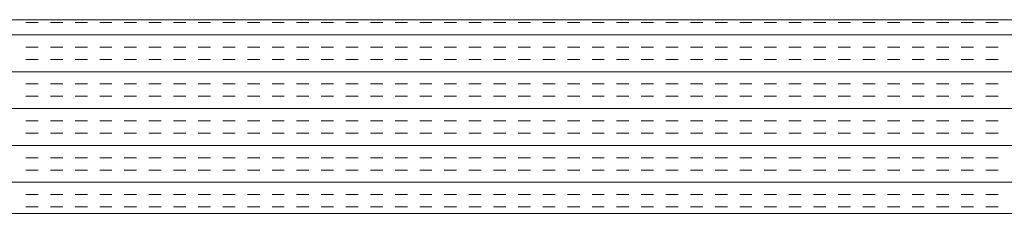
# Model space of a CAD drawing. Extents: x 3940905 to 4145695, y 925352 to 1109797.
# Tile 493 of 656: x 4007524 to 4007778, y 1099910 to 1099960. Entities that reach past the tile are written whole.
import ezdxf

# ---------------------------------------------------------------- set-up
doc = ezdxf.new("R2010")
doc.units = 0
doc.header["$LTSCALE"] = 750
doc.header["$MEASUREMENT"] = 0
doc.layers.add('CKD Equipments', color=252, linetype='CONTINUOUS', lineweight=0)

msp = doc.modelspace()

# ---------------------------------------------------------------- linework, layer by layer
at = {"layer": 'CKD Equipments'}
for p, q in [((4007266.16, 1099960.1), (4007984.16, 1099960.1)), ((4007216.16, 1099910.1), (4008034.16, 1099910.1))]:
    msp.add_line(p, q, dxfattribs=at)
at = {"layer": 'CKD Equipments', "color": 4, "linetype": 'Continuous'}
for p, q in [((4007526.03, 1099959.38), (4007529.2, 1099959.38)), ((4007532.38, 1099959.38), (4007535.55, 1099959.38)), ((4007538.73, 1099959.38), (4007541.9, 1099959.38)), ((4007545.08, 1099959.38), (4007548.25, 1099959.38)), ((4007551.43, 1099959.38), (4007554.6, 1099959.38)), ((4007557.78, 1099959.38), (4007560.95, 1099959.38)), ((4007564.13, 1099959.38), (4007567.3, 1099959.38)), ((4007570.48, 1099959.38), (4007573.65, 1099959.38)), ((4007576.83, 1099959.38), (4007580, 1099959.38)), ((4007583.18, 1099959.38), (4007586.35, 1099959.38)), ((4007589.53, 1099959.38), (4007592.7, 1099959.38)), ((4007595.88, 1099959.38), (4007599.05, 1099959.38)), ((4007602.23, 1099959.38), (4007605.4, 1099959.38)), ((4007608.58, 1099959.38), (4007611.75, 1099959.38)), ((4007614.93, 1099959.38), (4007618.1, 1099959.38)), ((4007621.28, 1099959.38), (4007624.45, 1099959.38)), ((4007627.63, 1099959.38), (4007630.8, 1099959.38)), ((4007633.98, 1099959.38), (4007637.15, 1099959.38)), ((4007640.33, 1099959.38), (4007643.5, 1099959.38)), ((4007646.68, 1099959.38), (4007649.85, 1099959.38)), ((4007653.03, 1099959.38), (4007656.2, 1099959.38)), ((4007659.38, 1099959.38), (4007662.55, 1099959.38)), ((4007665.73, 1099959.38), (4007668.9, 1099959.38)), ((4007672.08, 1099959.38), (4007675.25, 1099959.38)), ((4007678.43, 1099959.38), (4007681.6, 1099959.38)), ((4007684.78, 1099959.38), (4007687.95, 1099959.38)), ((4007691.13, 1099959.38), (4007694.3, 1099959.38)), ((4007697.48, 1099959.38), (4007700.65, 1099959.38)), ((4007703.83, 1099959.38), (4007707, 1099959.38)), ((4007710.18, 1099959.38), (4007713.35, 1099959.38)), ((4007716.53, 1099959.38), (4007719.7, 1099959.38)), ((4007722.88, 1099959.38), (4007726.05, 1099959.38)), ((4007729.23, 1099959.38), (4007732.4, 1099959.38)), ((4007735.58, 1099959.38), (4007738.75, 1099959.38)), ((4007741.93, 1099959.38), (4007745.1, 1099959.38)), ((4007748.28, 1099959.38), (4007751.45, 1099959.38)), ((4007754.63, 1099959.38), (4007757.8, 1099959.38)), ((4007760.98, 1099959.38), (4007764.15, 1099959.38)), ((4007767.33, 1099959.38), (4007770.5, 1099959.38)), ((4007773.68, 1099959.38), (4007776.85, 1099959.38)), ((4007216.16, 1099956.21), (4008034.16, 1099956.21)), ((4007526.03, 1099953.03), (4007529.2, 1099953.03)), ((4007532.38, 1099953.03), (4007535.55, 1099953.03)), ((4007538.73, 1099953.03), (4007541.9, 1099953.03)), ((4007545.08, 1099953.03), (4007548.25, 1099953.03)), ((4007551.43, 1099953.03), (4007554.6, 1099953.03)), ((4007557.78, 1099953.03), (4007560.95, 1099953.03)), ((4007564.13, 1099953.03), (4007567.3, 1099953.03)), ((4007570.48, 1099953.03), (4007573.65, 1099953.03)), ((4007576.83, 1099953.03), (4007580, 1099953.03)), ((4007583.18, 1099953.03), (4007586.35, 1099953.03)), ((4007589.53, 1099953.03), (4007592.7, 1099953.03)), ((4007595.88, 1099953.03), (4007599.05, 1099953.03)), ((4007602.23, 1099953.03), (4007605.4, 1099953.03)), ((4007608.58, 1099953.03), (4007611.75, 1099953.03)), ((4007614.93, 1099953.03), (4007618.1, 1099953.03)), ((4007621.28, 1099953.03), (4007624.45, 1099953.03)), ((4007627.63, 1099953.03), (4007630.8, 1099953.03)), ((4007633.98, 1099953.03), (4007637.15, 1099953.03)), ((4007640.33, 1099953.03), (4007643.5, 1099953.03)), ((4007646.68, 1099953.03), (4007649.85, 1099953.03)), ((4007653.03, 1099953.03), (4007656.2, 1099953.03)), ((4007659.38, 1099953.03), (4007662.55, 1099953.03)), ((4007665.73, 1099953.03), (4007668.9, 1099953.03)), ((4007672.08, 1099953.03), (4007675.25, 1099953.03)), ((4007678.43, 1099953.03), (4007681.6, 1099953.03)), ((4007684.78, 1099953.03), (4007687.95, 1099953.03)), ((4007691.13, 1099953.03), (4007694.3, 1099953.03)), ((4007697.48, 1099953.03), (4007700.65, 1099953.03)), ((4007703.83, 1099953.03), (4007707, 1099953.03)), ((4007710.18, 1099953.03), (4007713.35, 1099953.03)), ((4007716.53, 1099953.03), (4007719.7, 1099953.03)), ((4007722.88, 1099953.03), (4007726.05, 1099953.03)), ((4007729.23, 1099953.03), (4007732.4, 1099953.03)), ((4007735.58, 1099953.03), (4007738.75, 1099953.03)), ((4007741.93, 1099953.03), (4007745.1, 1099953.03)), ((4007748.28, 1099953.03), (4007751.45, 1099953.03)), ((4007754.63, 1099953.03), (4007757.8, 1099953.03)), ((4007760.98, 1099953.03), (4007764.15, 1099953.03)), ((4007767.33, 1099953.03), (4007770.5, 1099953.03)), ((4007773.68, 1099953.03), (4007776.85, 1099953.03)), ((4007526.03, 1099949.86), (4007529.2, 1099949.86)), ((4007532.38, 1099949.86), (4007535.55, 1099949.86)), ((4007538.73, 1099949.86), (4007541.9, 1099949.86)), ((4007545.08, 1099949.86), (4007548.25, 1099949.86)), ((4007551.43, 1099949.86), (4007554.6, 1099949.86)), ((4007557.78, 1099949.86), (4007560.95, 1099949.86)), ((4007564.13, 1099949.86), (4007567.3, 1099949.86)), ((4007570.48, 1099949.86), (4007573.65, 1099949.86)), ((4007576.83, 1099949.86), (4007580, 1099949.86)), ((4007583.18, 1099949.86), (4007586.35, 1099949.86)), ((4007589.53, 1099949.86), (4007592.7, 1099949.86)), ((4007595.88, 1099949.86), (4007599.05, 1099949.86)), ((4007602.23, 1099949.86), (4007605.4, 1099949.86)), ((4007608.58, 1099949.86), (4007611.75, 1099949.86)), ((4007614.93, 1099949.86), (4007618.1, 1099949.86)), ((4007621.28, 1099949.86), (4007624.45, 1099949.86)), ((4007627.63, 1099949.86), (4007630.8, 1099949.86)), ((4007633.98, 1099949.86), (4007637.15, 1099949.86)), ((4007640.33, 1099949.86), (4007643.5, 1099949.86)), ((4007646.68, 1099949.86), (4007649.85, 1099949.86)), ((4007653.03, 1099949.86), (4007656.2, 1099949.86)), ((4007659.38, 1099949.86), (4007662.55, 1099949.86)), ((4007665.73, 1099949.86), (4007668.9, 1099949.86)), ((4007672.08, 1099949.86), (4007675.25, 1099949.86)), ((4007678.43, 1099949.86), (4007681.6, 1099949.86)), ((4007684.78, 1099949.86), (4007687.95, 1099949.86)), ((4007691.13, 1099949.86), (4007694.3, 1099949.86)), ((4007697.48, 1099949.86), (4007700.65, 1099949.86)), ((4007703.83, 1099949.86), (4007707, 1099949.86)), ((4007710.18, 1099949.86), (4007713.35, 1099949.86)), ((4007716.53, 1099949.86), (4007719.7, 1099949.86)), ((4007722.88, 1099949.86), (4007726.05, 1099949.86)), ((4007729.23, 1099949.86), (4007732.4, 1099949.86)), ((4007735.58, 1099949.86), (4007738.75, 1099949.86)), ((4007741.93, 1099949.86), (4007745.1, 1099949.86)), ((4007748.28, 1099949.86), (4007751.45, 1099949.86)), ((4007754.63, 1099949.86), (4007757.8, 1099949.86)), ((4007760.98, 1099949.86), (4007764.15, 1099949.86)), ((4007767.33, 1099949.86), (4007770.5, 1099949.86)), ((4007773.68, 1099949.86), (4007776.85, 1099949.86)), ((4007216.16, 1099946.68), (4008034.16, 1099946.68)), ((4007526.03, 1099943.51), (4007529.2, 1099943.51)), ((4007532.38, 1099943.51), (4007535.55, 1099943.51)), ((4007538.73, 1099943.51), (4007541.9, 1099943.51)), ((4007545.08, 1099943.51), (4007548.25, 1099943.51)), ((4007551.43, 1099943.51), (4007554.6, 1099943.51)), ((4007557.78, 1099943.51), (4007560.95, 1099943.51)), ((4007564.13, 1099943.51), (4007567.3, 1099943.51)), ((4007570.48, 1099943.51), (4007573.65, 1099943.51)), ((4007576.83, 1099943.51), (4007580, 1099943.51)), ((4007583.18, 1099943.51), (4007586.35, 1099943.51)), ((4007589.53, 1099943.51), (4007592.7, 1099943.51)), ((4007595.88, 1099943.51), (4007599.05, 1099943.51)), ((4007602.23, 1099943.51), (4007605.4, 1099943.51)), ((4007608.58, 1099943.51), (4007611.75, 1099943.51)), ((4007614.93, 1099943.51), (4007618.1, 1099943.51)), ((4007621.28, 1099943.51), (4007624.45, 1099943.51)), ((4007627.63, 1099943.51), (4007630.8, 1099943.51)), ((4007633.98, 1099943.51), (4007637.15, 1099943.51)), ((4007640.33, 1099943.51), (4007643.5, 1099943.51)), ((4007646.68, 1099943.51), (4007649.85, 1099943.51)), ((4007653.03, 1099943.51), (4007656.2, 1099943.51)), ((4007659.38, 1099943.51), (4007662.55, 1099943.51)), ((4007665.73, 1099943.51), (4007668.9, 1099943.51)), ((4007672.08, 1099943.51), (4007675.25, 1099943.51)), ((4007678.43, 1099943.51), (4007681.6, 1099943.51)), ((4007684.78, 1099943.51), (4007687.95, 1099943.51)), ((4007691.13, 1099943.51), (4007694.3, 1099943.51)), ((4007697.48, 1099943.51), (4007700.65, 1099943.51)), ((4007703.83, 1099943.51), (4007707, 1099943.51)), ((4007710.18, 1099943.51), (4007713.35, 1099943.51)), ((4007716.53, 1099943.51), (4007719.7, 1099943.51)), ((4007722.88, 1099943.51), (4007726.05, 1099943.51)), ((4007729.23, 1099943.51), (4007732.4, 1099943.51)), ((4007735.58, 1099943.51), (4007738.75, 1099943.51)), ((4007741.93, 1099943.51), (4007745.1, 1099943.51)), ((4007748.28, 1099943.51), (4007751.45, 1099943.51)), ((4007754.63, 1099943.51), (4007757.8, 1099943.51)), ((4007760.98, 1099943.51), (4007764.15, 1099943.51)), ((4007767.33, 1099943.51), (4007770.5, 1099943.51)), ((4007773.68, 1099943.51), (4007776.85, 1099943.51)), ((4007526.03, 1099940.33), (4007529.2, 1099940.33)), ((4007532.38, 1099940.33), (4007535.55, 1099940.33)), ((4007538.73, 1099940.33), (4007541.9, 1099940.33)), ((4007545.08, 1099940.33), (4007548.25, 1099940.33)), ((4007551.43, 1099940.33), (4007554.6, 1099940.33)), ((4007557.78, 1099940.33), (4007560.95, 1099940.33)), ((4007564.13, 1099940.33), (4007567.3, 1099940.33)), ((4007570.48, 1099940.33), (4007573.65, 1099940.33)), ((4007576.83, 1099940.33), (4007580, 1099940.33)), ((4007583.18, 1099940.33), (4007586.35, 1099940.33)), ((4007589.53, 1099940.33), (4007592.7, 1099940.33)), ((4007595.88, 1099940.33), (4007599.05, 1099940.33)), ((4007602.23, 1099940.33), (4007605.4, 1099940.33)), ((4007608.58, 1099940.33), (4007611.75, 1099940.33)), ((4007614.93, 1099940.33), (4007618.1, 1099940.33)), ((4007621.28, 1099940.33), (4007624.45, 1099940.33)), ((4007627.63, 1099940.33), (4007630.8, 1099940.33)), ((4007633.98, 1099940.33), (4007637.15, 1099940.33)), ((4007640.33, 1099940.33), (4007643.5, 1099940.33)), ((4007646.68, 1099940.33), (4007649.85, 1099940.33)), ((4007653.03, 1099940.33), (4007656.2, 1099940.33)), ((4007659.38, 1099940.33), (4007662.55, 1099940.33)), ((4007665.73, 1099940.33), (4007668.9, 1099940.33)), ((4007672.08, 1099940.33), (4007675.25, 1099940.33)), ((4007678.43, 1099940.33), (4007681.6, 1099940.33)), ((4007684.78, 1099940.33), (4007687.95, 1099940.33)), ((4007691.13, 1099940.33), (4007694.3, 1099940.33)), ((4007697.48, 1099940.33), (4007700.65, 1099940.33)), ((4007703.83, 1099940.33), (4007707, 1099940.33)), ((4007710.18, 1099940.33), (4007713.35, 1099940.33)), ((4007716.53, 1099940.33), (4007719.7, 1099940.33)), ((4007722.88, 1099940.33), (4007726.05, 1099940.33)), ((4007729.23, 1099940.33), (4007732.4, 1099940.33)), ((4007735.58, 1099940.33), (4007738.75, 1099940.33)), ((4007741.93, 1099940.33), (4007745.1, 1099940.33)), ((4007748.28, 1099940.33), (4007751.45, 1099940.33)), ((4007754.63, 1099940.33), (4007757.8, 1099940.33)), ((4007760.98, 1099940.33), (4007764.15, 1099940.33)), ((4007767.33, 1099940.33), (4007770.5, 1099940.33)), ((4007773.68, 1099940.33), (4007776.85, 1099940.33)), ((4007216.16, 1099937.16), (4008034.16, 1099937.16)), ((4007526.03, 1099933.98), (4007529.2, 1099933.98)), ((4007532.38, 1099933.98), (4007535.55, 1099933.98)), ((4007538.73, 1099933.98), (4007541.9, 1099933.98)), ((4007545.08, 1099933.98), (4007548.25, 1099933.98)), ((4007551.43, 1099933.98), (4007554.6, 1099933.98)), ((4007557.78, 1099933.98), (4007560.95, 1099933.98)), ((4007564.13, 1099933.98), (4007567.3, 1099933.98)), ((4007570.48, 1099933.98), (4007573.65, 1099933.98)), ((4007576.83, 1099933.98), (4007580, 1099933.98)), ((4007583.18, 1099933.98), (4007586.35, 1099933.98)), ((4007589.53, 1099933.98), (4007592.7, 1099933.98)), ((4007595.88, 1099933.98), (4007599.05, 1099933.98)), ((4007602.23, 1099933.98), (4007605.4, 1099933.98)), ((4007608.58, 1099933.98), (4007611.75, 1099933.98)), ((4007614.93, 1099933.98), (4007618.1, 1099933.98)), ((4007621.28, 1099933.98), (4007624.45, 1099933.98)), ((4007627.63, 1099933.98), (4007630.8, 1099933.98)), ((4007633.98, 1099933.98), (4007637.15, 1099933.98)), ((4007640.33, 1099933.98), (4007643.5, 1099933.98)), ((4007646.68, 1099933.98), (4007649.85, 1099933.98)), ((4007653.03, 1099933.98), (4007656.2, 1099933.98)), ((4007659.38, 1099933.98), (4007662.55, 1099933.98)), ((4007665.73, 1099933.98), (4007668.9, 1099933.98)), ((4007672.08, 1099933.98), (4007675.25, 1099933.98)), ((4007678.43, 1099933.98), (4007681.6, 1099933.98)), ((4007684.78, 1099933.98), (4007687.95, 1099933.98)), ((4007691.13, 1099933.98), (4007694.3, 1099933.98)), ((4007697.48, 1099933.98), (4007700.65, 1099933.98)), ((4007703.83, 1099933.98), (4007707, 1099933.98)), ((4007710.18, 1099933.98), (4007713.35, 1099933.98)), ((4007716.53, 1099933.98), (4007719.7, 1099933.98)), ((4007722.88, 1099933.98), (4007726.05, 1099933.98)), ((4007729.23, 1099933.98), (4007732.4, 1099933.98)), ((4007735.58, 1099933.98), (4007738.75, 1099933.98)), ((4007741.93, 1099933.98), (4007745.1, 1099933.98)), ((4007748.28, 1099933.98), (4007751.45, 1099933.98)), ((4007754.63, 1099933.98), (4007757.8, 1099933.98)), ((4007760.98, 1099933.98), (4007764.15, 1099933.98)), ((4007767.33, 1099933.98), (4007770.5, 1099933.98)), ((4007773.68, 1099933.98), (4007776.85, 1099933.98)), ((4007526.03, 1099930.81), (4007529.2, 1099930.81)), ((4007532.38, 1099930.81), (4007535.55, 1099930.81)), ((4007538.73, 1099930.81), (4007541.9, 1099930.81)), ((4007545.08, 1099930.81), (4007548.25, 1099930.81)), ((4007551.43, 1099930.81), (4007554.6, 1099930.81)), ((4007557.78, 1099930.81), (4007560.95, 1099930.81)), ((4007564.13, 1099930.81), (4007567.3, 1099930.81)), ((4007570.48, 1099930.81), (4007573.65, 1099930.81)), ((4007576.83, 1099930.81), (4007580, 1099930.81)), ((4007583.18, 1099930.81), (4007586.35, 1099930.81)), ((4007589.53, 1099930.81), (4007592.7, 1099930.81)), ((4007595.88, 1099930.81), (4007599.05, 1099930.81)), ((4007602.23, 1099930.81), (4007605.4, 1099930.81)), ((4007608.58, 1099930.81), (4007611.75, 1099930.81)), ((4007614.93, 1099930.81), (4007618.1, 1099930.81)), ((4007621.28, 1099930.81), (4007624.45, 1099930.81)), ((4007627.63, 1099930.81), (4007630.8, 1099930.81)), ((4007633.98, 1099930.81), (4007637.15, 1099930.81)), ((4007640.33, 1099930.81), (4007643.5, 1099930.81)), ((4007646.68, 1099930.81), (4007649.85, 1099930.81)), ((4007653.03, 1099930.81), (4007656.2, 1099930.81)), ((4007659.38, 1099930.81), (4007662.55, 1099930.81)), ((4007665.73, 1099930.81), (4007668.9, 1099930.81)), ((4007672.08, 1099930.81), (4007675.25, 1099930.81)), ((4007678.43, 1099930.81), (4007681.6, 1099930.81)), ((4007684.78, 1099930.81), (4007687.95, 1099930.81)), ((4007691.13, 1099930.81), (4007694.3, 1099930.81)), ((4007697.48, 1099930.81), (4007700.65, 1099930.81)), ((4007703.83, 1099930.81), (4007707, 1099930.81)), ((4007710.18, 1099930.81), (4007713.35, 1099930.81)), ((4007716.53, 1099930.81), (4007719.7, 1099930.81)), ((4007722.88, 1099930.81), (4007726.05, 1099930.81)), ((4007729.23, 1099930.81), (4007732.4, 1099930.81)), ((4007735.58, 1099930.81), (4007738.75, 1099930.81)), ((4007741.93, 1099930.81), (4007745.1, 1099930.81)), ((4007748.28, 1099930.81), (4007751.45, 1099930.81)), ((4007754.63, 1099930.81), (4007757.8, 1099930.81)), ((4007760.98, 1099930.81), (4007764.15, 1099930.81)), ((4007767.33, 1099930.81), (4007770.5, 1099930.81)), ((4007773.68, 1099930.81), (4007776.85, 1099930.81)), ((4007216.16, 1099927.63), (4008034.16, 1099927.63)), ((4007526.03, 1099924.46), (4007529.2, 1099924.46)), ((4007532.38, 1099924.46), (4007535.55, 1099924.46)), ((4007538.73, 1099924.46), (4007541.9, 1099924.46)), ((4007545.08, 1099924.46), (4007548.25, 1099924.46)), ((4007551.43, 1099924.46), (4007554.6, 1099924.46)), ((4007557.78, 1099924.46), (4007560.95, 1099924.46)), ((4007564.13, 1099924.46), (4007567.3, 1099924.46)), ((4007570.48, 1099924.46), (4007573.65, 1099924.46)), ((4007576.83, 1099924.46), (4007580, 1099924.46)), ((4007583.18, 1099924.46), (4007586.35, 1099924.46)), ((4007589.53, 1099924.46), (4007592.7, 1099924.46)), ((4007595.88, 1099924.46), (4007599.05, 1099924.46)), ((4007602.23, 1099924.46), (4007605.4, 1099924.46)), ((4007608.58, 1099924.46), (4007611.75, 1099924.46)), ((4007614.93, 1099924.46), (4007618.1, 1099924.46)), ((4007621.28, 1099924.46), (4007624.45, 1099924.46)), ((4007627.63, 1099924.46), (4007630.8, 1099924.46)), ((4007633.98, 1099924.46), (4007637.15, 1099924.46)), ((4007640.33, 1099924.46), (4007643.5, 1099924.46)), ((4007646.68, 1099924.46), (4007649.85, 1099924.46)), ((4007653.03, 1099924.46), (4007656.2, 1099924.46)), ((4007659.38, 1099924.46), (4007662.55, 1099924.46)), ((4007665.73, 1099924.46), (4007668.9, 1099924.46)), ((4007672.08, 1099924.46), (4007675.25, 1099924.46)), ((4007678.43, 1099924.46), (4007681.6, 1099924.46)), ((4007684.78, 1099924.46), (4007687.95, 1099924.46)), ((4007691.13, 1099924.46), (4007694.3, 1099924.46)), ((4007697.48, 1099924.46), (4007700.65, 1099924.46)), ((4007703.83, 1099924.46), (4007707, 1099924.46)), ((4007710.18, 1099924.46), (4007713.35, 1099924.46)), ((4007716.53, 1099924.46), (4007719.7, 1099924.46)), ((4007722.88, 1099924.46), (4007726.05, 1099924.46)), ((4007729.23, 1099924.46), (4007732.4, 1099924.46)), ((4007735.58, 1099924.46), (4007738.75, 1099924.46)), ((4007741.93, 1099924.46), (4007745.1, 1099924.46)), ((4007748.28, 1099924.46), (4007751.45, 1099924.46)), ((4007754.63, 1099924.46), (4007757.8, 1099924.46)), ((4007760.98, 1099924.46), (4007764.15, 1099924.46)), ((4007767.33, 1099924.46), (4007770.5, 1099924.46)), ((4007773.68, 1099924.46), (4007776.85, 1099924.46)), ((4007526.03, 1099921.28), (4007529.2, 1099921.28)), ((4007532.38, 1099921.28), (4007535.55, 1099921.28)), ((4007538.73, 1099921.28), (4007541.9, 1099921.28)), ((4007545.08, 1099921.28), (4007548.25, 1099921.28)), ((4007551.43, 1099921.28), (4007554.6, 1099921.28)), ((4007557.78, 1099921.28), (4007560.95, 1099921.28)), ((4007564.13, 1099921.28), (4007567.3, 1099921.28)), ((4007570.48, 1099921.28), (4007573.65, 1099921.28)), ((4007576.83, 1099921.28), (4007580, 1099921.28)), ((4007583.18, 1099921.28), (4007586.35, 1099921.28)), ((4007589.53, 1099921.28), (4007592.7, 1099921.28)), ((4007595.88, 1099921.28), (4007599.05, 1099921.28)), ((4007602.23, 1099921.28), (4007605.4, 1099921.28)), ((4007608.58, 1099921.28), (4007611.75, 1099921.28)), ((4007614.93, 1099921.28), (4007618.1, 1099921.28)), ((4007621.28, 1099921.28), (4007624.45, 1099921.28)), ((4007627.63, 1099921.28), (4007630.8, 1099921.28)), ((4007633.98, 1099921.28), (4007637.15, 1099921.28)), ((4007640.33, 1099921.28), (4007643.5, 1099921.28)), ((4007646.68, 1099921.28), (4007649.85, 1099921.28)), ((4007653.03, 1099921.28), (4007656.2, 1099921.28)), ((4007659.38, 1099921.28), (4007662.55, 1099921.28)), ((4007665.73, 1099921.28), (4007668.9, 1099921.28)), ((4007672.08, 1099921.28), (4007675.25, 1099921.28)), ((4007678.43, 1099921.28), (4007681.6, 1099921.28)), ((4007684.78, 1099921.28), (4007687.95, 1099921.28)), ((4007691.13, 1099921.28), (4007694.3, 1099921.28)), ((4007697.48, 1099921.28), (4007700.65, 1099921.28)), ((4007703.83, 1099921.28), (4007707, 1099921.28)), ((4007710.18, 1099921.28), (4007713.35, 1099921.28)), ((4007716.53, 1099921.28), (4007719.7, 1099921.28)), ((4007722.88, 1099921.28), (4007726.05, 1099921.28)), ((4007729.23, 1099921.28), (4007732.4, 1099921.28)), ((4007735.58, 1099921.28), (4007738.75, 1099921.28)), ((4007741.93, 1099921.28), (4007745.1, 1099921.28)), ((4007748.28, 1099921.28), (4007751.45, 1099921.28)), ((4007754.63, 1099921.28), (4007757.8, 1099921.28)), ((4007760.98, 1099921.28), (4007764.15, 1099921.28)), ((4007767.33, 1099921.28), (4007770.5, 1099921.28)), ((4007773.68, 1099921.28), (4007776.85, 1099921.28)), ((4007216.16, 1099918.11), (4008034.16, 1099918.11)), ((4007526.03, 1099914.93), (4007529.2, 1099914.93)), ((4007532.38, 1099914.93), (4007535.55, 1099914.93)), ((4007538.73, 1099914.93), (4007541.9, 1099914.93)), ((4007545.08, 1099914.93), (4007548.25, 1099914.93)), ((4007551.43, 1099914.93), (4007554.6, 1099914.93)), ((4007557.78, 1099914.93), (4007560.95, 1099914.93)), ((4007564.13, 1099914.93), (4007567.3, 1099914.93)), ((4007570.48, 1099914.93), (4007573.65, 1099914.93)), ((4007576.83, 1099914.93), (4007580, 1099914.93)), ((4007583.18, 1099914.93), (4007586.35, 1099914.93)), ((4007589.53, 1099914.93), (4007592.7, 1099914.93)), ((4007595.88, 1099914.93), (4007599.05, 1099914.93)), ((4007602.23, 1099914.93), (4007605.4, 1099914.93)), ((4007608.58, 1099914.93), (4007611.75, 1099914.93)), ((4007614.93, 1099914.93), (4007618.1, 1099914.93)), ((4007621.28, 1099914.93), (4007624.45, 1099914.93)), ((4007627.63, 1099914.93), (4007630.8, 1099914.93)), ((4007633.98, 1099914.93), (4007637.15, 1099914.93)), ((4007640.33, 1099914.93), (4007643.5, 1099914.93)), ((4007646.68, 1099914.93), (4007649.85, 1099914.93)), ((4007653.03, 1099914.93), (4007656.2, 1099914.93)), ((4007659.38, 1099914.93), (4007662.55, 1099914.93)), ((4007665.73, 1099914.93), (4007668.9, 1099914.93)), ((4007672.08, 1099914.93), (4007675.25, 1099914.93)), ((4007678.43, 1099914.93), (4007681.6, 1099914.93)), ((4007684.78, 1099914.93), (4007687.95, 1099914.93)), ((4007691.13, 1099914.93), (4007694.3, 1099914.93)), ((4007697.48, 1099914.93), (4007700.65, 1099914.93)), ((4007703.83, 1099914.93), (4007707, 1099914.93)), ((4007710.18, 1099914.93), (4007713.35, 1099914.93)), ((4007716.53, 1099914.93), (4007719.7, 1099914.93)), ((4007722.88, 1099914.93), (4007726.05, 1099914.93)), ((4007729.23, 1099914.93), (4007732.4, 1099914.93)), ((4007735.58, 1099914.93), (4007738.75, 1099914.93)), ((4007741.93, 1099914.93), (4007745.1, 1099914.93)), ((4007748.28, 1099914.93), (4007751.45, 1099914.93)), ((4007754.63, 1099914.93), (4007757.8, 1099914.93)), ((4007760.98, 1099914.93), (4007764.15, 1099914.93)), ((4007767.33, 1099914.93), (4007770.5, 1099914.93)), ((4007773.68, 1099914.93), (4007776.85, 1099914.93)), ((4007526.03, 1099911.76), (4007529.2, 1099911.76)), ((4007532.38, 1099911.76), (4007535.55, 1099911.76)), ((4007538.73, 1099911.76), (4007541.9, 1099911.76)), ((4007545.08, 1099911.76), (4007548.25, 1099911.76)), ((4007551.43, 1099911.76), (4007554.6, 1099911.76)), ((4007557.78, 1099911.76), (4007560.95, 1099911.76)), ((4007564.13, 1099911.76), (4007567.3, 1099911.76)), ((4007570.48, 1099911.76), (4007573.65, 1099911.76)), ((4007576.83, 1099911.76), (4007580, 1099911.76)), ((4007583.18, 1099911.76), (4007586.35, 1099911.76)), ((4007589.53, 1099911.76), (4007592.7, 1099911.76)), ((4007595.88, 1099911.76), (4007599.05, 1099911.76)), ((4007602.23, 1099911.76), (4007605.4, 1099911.76)), ((4007608.58, 1099911.76), (4007611.75, 1099911.76)), ((4007614.93, 1099911.76), (4007618.1, 1099911.76)), ((4007621.28, 1099911.76), (4007624.45, 1099911.76)), ((4007627.63, 1099911.76), (4007630.8, 1099911.76)), ((4007633.98, 1099911.76), (4007637.15, 1099911.76)), ((4007640.33, 1099911.76), (4007643.5, 1099911.76)), ((4007646.68, 1099911.76), (4007649.85, 1099911.76)), ((4007653.03, 1099911.76), (4007656.2, 1099911.76)), ((4007659.38, 1099911.76), (4007662.55, 1099911.76)), ((4007665.73, 1099911.76), (4007668.9, 1099911.76)), ((4007672.08, 1099911.76), (4007675.25, 1099911.76)), ((4007678.43, 1099911.76), (4007681.6, 1099911.76)), ((4007684.78, 1099911.76), (4007687.95, 1099911.76)), ((4007691.13, 1099911.76), (4007694.3, 1099911.76)), ((4007697.48, 1099911.76), (4007700.65, 1099911.76)), ((4007703.83, 1099911.76), (4007707, 1099911.76)), ((4007710.18, 1099911.76), (4007713.35, 1099911.76)), ((4007716.53, 1099911.76), (4007719.7, 1099911.76)), ((4007722.88, 1099911.76), (4007726.05, 1099911.76)), ((4007729.23, 1099911.76), (4007732.4, 1099911.76)), ((4007735.58, 1099911.76), (4007738.75, 1099911.76)), ((4007741.93, 1099911.76), (4007745.1, 1099911.76)), ((4007748.28, 1099911.76), (4007751.45, 1099911.76)), ((4007754.63, 1099911.76), (4007757.8, 1099911.76)), ((4007760.98, 1099911.76), (4007764.15, 1099911.76)), ((4007767.33, 1099911.76), (4007770.5, 1099911.76)), ((4007773.68, 1099911.76), (4007776.85, 1099911.76))]:
    msp.add_line(p, q, dxfattribs=at)

doc.saveas('drawing.dxf')
